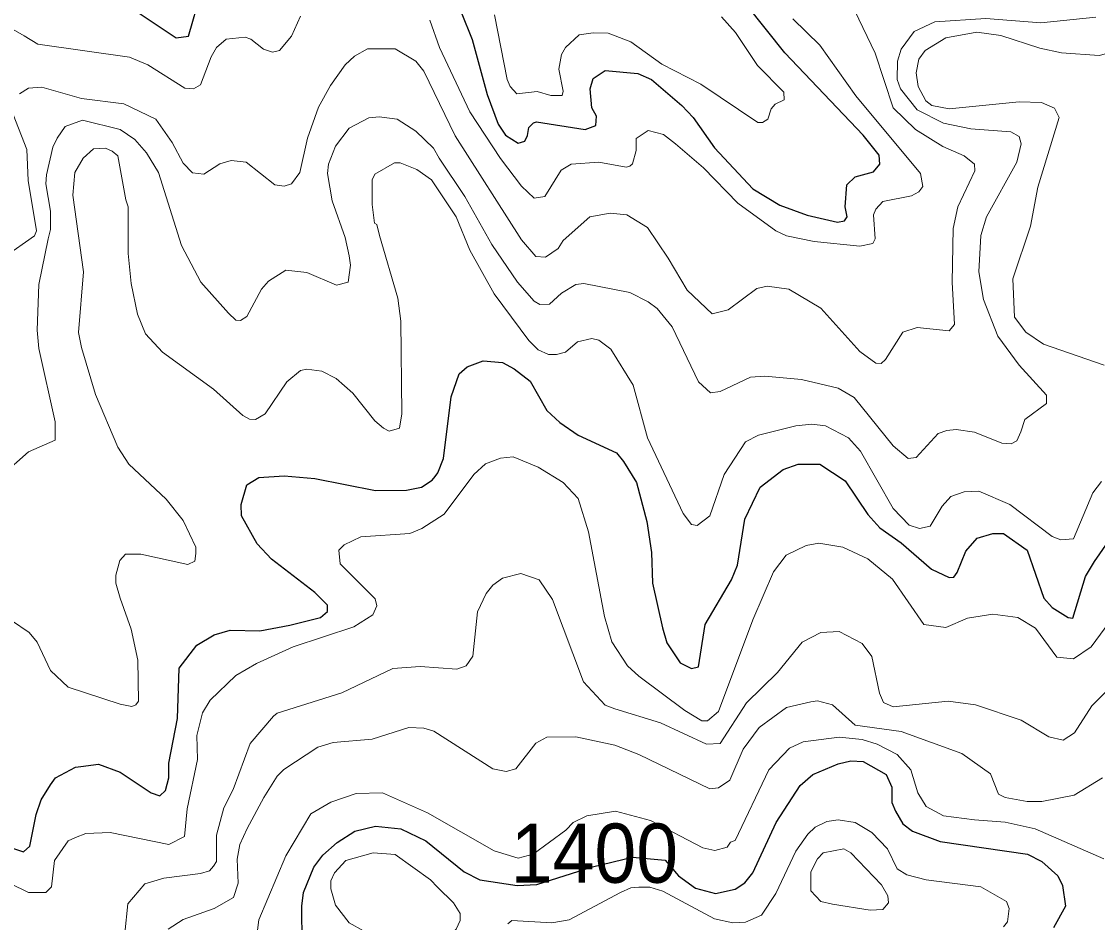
# Model space of a CAD drawing. Extents: x 423 to 448.8, y 7456.3 to 7484.
# Drawn here: x 429.359 to 430.813, y 7469.755 to 7470.972 of the extents above; entities that cross this region are included whole.
import ezdxf
from ezdxf.enums import TextEntityAlignment as Align

# ---------------------------------------------------------------- set-up
doc = ezdxf.new("R2010")
doc.units = 0
doc.header["$LTSCALE"] = 0.032
doc.layers.add('1', color=7, linetype='Continuous', lineweight=25)
doc.layers.add('2', color=7, linetype='Continuous', lineweight=13)
doc.layers.add('61', color=7, linetype='Continuous')

msp = doc.modelspace()

# ---------------------------------------------------------------- linework, layer by layer
at = {"layer": '1'}
for points in [[(429.938, 7471.0219), (429.9681, 7470.9477), (429.9882, 7470.8734), (430.003, 7470.8332), (430.013, 7470.8185), (430.03, 7470.8076), (430.0393, 7470.8103), (430.0428, 7470.8181), (430.0443, 7470.829), (430.0508, 7470.8352), (430.0548, 7470.8363), (430.1205, 7470.8262), (430.1352, 7470.8316), (430.136, 7470.844), (430.1298, 7470.8556), (430.1275, 7470.8812), (430.1313, 7470.895), (430.1476, 7470.9059), (430.1917, 7470.902), (430.2102, 7470.8935), (430.2512, 7470.8587), (430.2667, 7470.8425), (430.2953, 7470.8015), (430.3471, 7470.7458), (430.3835, 7470.7241), (430.4206, 7470.7102), (430.4616, 7470.7009), (430.4709, 7470.7025), (430.4748, 7470.7079), (430.4717, 7470.7218), (430.474, 7470.7512), (430.4856, 7470.762), (430.5103, 7470.769), (430.5188, 7470.7791), (430.518, 7470.7914), (430.4964, 7470.8185), (430.3904, 7470.9299), (430.3123, 7471.0281)], [(429.5017, 7470.9941), (429.5682, 7470.95), (429.5845, 7470.9523), (429.6015, 7471.0103)], [(429.3331, 7469.8594), (429.3617, 7469.8501), (429.3703, 7469.8578), (429.3788, 7469.9004), (429.3857, 7469.9205), (429.3981, 7469.9406), (429.405, 7469.9499), (429.4321, 7469.9646), (429.4391, 7469.9654), (429.463, 7469.9685), (429.4925, 7469.9576), (429.5342, 7469.9298), (429.5458, 7469.9259), (429.5536, 7469.9329), (429.5582, 7469.9499), (429.5582, 7469.97), (429.5698, 7470.0303), (429.5721, 7470.0984), (429.5961, 7470.1293), (429.6193, 7470.1433), (429.641, 7470.1494), (429.6812, 7470.1486), (429.7214, 7470.1564), (429.7632, 7470.1665), (429.7725, 7470.175), (429.7725, 7470.1835), (429.7554, 7470.2005), (429.6966, 7470.2454), (429.6773, 7470.2662), (429.6564, 7470.3041), (429.6557, 7470.3196), (429.6634, 7470.3459), (429.6796, 7470.3559), (429.7137, 7470.3583), (429.7555, 7470.3544), (429.8374, 7470.3382), (429.8792, 7470.3389), (429.8993, 7470.3428), (429.914, 7470.3521), (429.9179, 7470.3572), (429.9217, 7470.3621), (429.9294, 7470.3815), (429.9395, 7470.465), (429.9503, 7470.496), (429.9612, 7470.5053), (429.9828, 7470.5137), (430.0091, 7470.5114), (430.0246, 7470.5029), (430.0463, 7470.4859), (430.0687, 7470.4465), (430.0865, 7470.4302), (430.1112, 7470.4132), (430.163, 7470.3892), (430.1723, 7470.3776), (430.1901, 7470.349), (430.204, 7470.2964)], [(430.204, 7470.2964), (430.2102, 7470.2547), (430.2118, 7470.2129), (430.2249, 7470.1526), (430.2311, 7470.1324), (430.2489, 7470.1053), (430.2643, 7470.0976), (430.2737, 7470.0999), (430.2829, 7470.1572), (430.3185, 7470.2175), (430.3263, 7470.2376), (430.3363, 7470.2995), (430.3572, 7470.3428), (430.3881, 7470.3668), (430.4083, 7470.3738), (430.4376, 7470.3737), (430.4717, 7470.3513), (430.5026, 7470.3057), (430.5188, 7470.2879), (430.5475, 7470.2678), (430.5884, 7470.2322), (430.6124, 7470.2206), (430.6186, 7470.2214), (430.6233, 7470.2276), (430.6348, 7470.2562), (430.6503, 7470.274), (430.6712, 7470.2801), (430.6859, 7470.2801), (430.7176, 7470.2577), (430.7401, 7470.1928), (430.7516, 7470.1804), (430.7733, 7470.1665), (430.7795, 7470.1657), (430.7965, 7470.2222), (430.8089, 7470.2423), (430.8568, 7470.3119)], [(429.7384, 7469.7263), (429.7376, 7469.7767), (429.74, 7469.7952), (429.7539, 7469.8292), (429.7663, 7469.8455), (429.7856, 7469.8625), (429.8096, 7469.878), (429.8374, 7469.8849), (429.8715, 7469.8811), (429.9055, 7469.8648), (429.9573, 7469.823), (429.9782, 7469.8122), (430.0288, 7469.8047), (430.0555, 7469.8061), (430.1306, 7469.83), (430.1847, 7469.843), (430.2287, 7469.8387), (430.2467, 7469.8177), (430.2695, 7469.8011), (430.2968, 7469.7936), (430.3232, 7469.7998), (430.3363, 7469.8084), (430.3471, 7469.8215), (430.3788, 7469.8896), (430.4113, 7469.9398), (430.4284, 7469.9545), (430.4624, 7469.9692), (430.4794, 7469.9731), (430.4964, 7469.9723), (430.5273, 7469.9545), (430.5351, 7469.9375), (430.5351, 7469.9166), (430.5397, 7469.905), (430.5498, 7469.888), (430.5629, 7469.878), (430.6001, 7469.864), (430.7183, 7469.847), (430.7377, 7469.8369), (430.7594, 7469.8176), (430.7656, 7469.8045), (430.7694, 7469.7766), (430.7532, 7469.7473)]]:
    msp.add_lwpolyline(points, dxfattribs=at)
at = {"layer": '2'}
for points in [[(429.7361, 7470.9794), (429.7237, 7470.9523), (429.7075, 7470.9329), (429.6982, 7470.9306), (429.6858, 7470.9345), (429.6688, 7470.9484), (429.6611, 7470.9507), (429.6355, 7470.9484), (429.6224, 7470.9368), (429.6154, 7470.9245), (429.6008, 7470.8865), (429.5915, 7470.8811), (429.5798, 7470.8819), (429.5296, 7470.9136), (429.5049, 7470.9237), (429.3811, 7470.9414), (429.3625, 7470.9525), (429.3293, 7470.9716), (429.2991, 7470.9964)], [(429.3687, 7470.8819), (429.3865, 7470.8834), (429.4399, 7470.868), (429.4971, 7470.861), (429.5404, 7470.8401), (429.5628, 7470.8084), (429.5775, 7470.7806), (429.5899, 7470.7674), (429.6054, 7470.7659), (429.6271, 7470.7798), (429.6425, 7470.7844), (429.6626, 7470.7821), (429.7013, 7470.7512), (429.7137, 7470.7497), (429.7237, 7470.7528), (429.7353, 7470.7682), (429.7454, 7470.8146), (429.7601, 7470.8564), (429.7763, 7470.8858), (429.7964, 7470.9136), (429.8088, 7470.9252), (429.8266, 7470.9353), (429.8637, 7470.9353), (429.8916, 7470.9183), (429.9024, 7470.9051), (429.9449, 7470.8177), (430.0346, 7470.677), (430.054, 7470.6545), (430.0671, 7470.6538), (430.0841, 7470.6653), (430.0911, 7470.6762), (430.1267, 7470.7079), (430.1546, 7470.7133), (430.177, 7470.711), (430.2048, 7470.6939), (430.2326, 7470.6522), (430.2582, 7470.6089), (430.2922, 7470.5772), (430.3138, 7470.5826), (430.3526, 7470.6112), (430.3665, 7470.6143), (430.3959, 7470.6104), (430.4392, 7470.5849), (430.4917, 7470.5261), (430.5134, 7470.5106), (430.5204, 7470.5099), (430.5266, 7470.5153), (430.5498, 7470.5524), (430.5691, 7470.5586), (430.6124, 7470.5539), (430.6194, 7470.5625), (430.6163, 7470.6197), (430.6178, 7470.6924), (430.624, 7470.7218), (430.6472, 7470.7705), (430.6465, 7470.7791), (430.6325, 7470.7906), (430.6039, 7470.803), (430.5668, 7470.8262), (430.5366, 7470.8556), (430.5126, 7470.9291), (430.4848, 7470.9863)], [(430.6124, 7470.8541), (430.5892, 7470.8587), (430.5807, 7470.8649), (430.5707, 7470.8842), (430.5676, 7470.9028), (430.5714, 7470.9214), (430.5799, 7470.933), (430.6078, 7470.95), (430.6496, 7470.9577), (430.6821, 7470.9531), (430.7347, 7470.936), (430.764, 7470.9298), (430.8151, 7470.926), (430.8561, 7470.9368), (430.9009, 7470.9623), (430.9419, 7470.9917)], [(429.4012, 7470.8023), (429.4074, 7470.8146), (429.4182, 7470.8301), (429.4414, 7470.8386), (429.4925, 7470.8262), (429.5121, 7470.8124), (429.5281, 7470.7945), (429.5443, 7470.7682), (429.5752, 7470.6692), (429.6015, 7470.6197), (429.6386, 7470.578), (429.6487, 7470.5687), (429.6549, 7470.5679), (429.6634, 7470.5733), (429.6835, 7470.6104), (429.6928, 7470.6212), (429.716, 7470.6359), (429.7446, 7470.6328), (429.7848, 7470.6158), (429.8003, 7470.6197), (429.8034, 7470.6429), (429.8019, 7470.6553), (429.7964, 7470.6801), (429.7786, 7470.7296), (429.7725, 7470.7667), (429.774, 7470.7791), (429.7833, 7470.8038), (429.8018, 7470.8278), (429.8282, 7470.8417), (429.8421, 7470.8432), (429.8668, 7470.8401), (429.8916, 7470.8239), (429.9155, 7470.8007), (429.9233, 7470.7875), (429.9581, 7470.7357), (429.9944, 7470.6708), (430.0292, 7470.6197), (430.0517, 7470.5942), (430.0594, 7470.5895), (430.0726, 7470.5903), (430.0888, 7470.605), (430.1081, 7470.6166), (430.119, 7470.6182), (430.1809, 7470.6058), (430.2056, 7470.5934), (430.218, 7470.5841), (430.2381, 7470.5594), (430.2736, 7470.4851), (430.2899, 7470.4704), (430.3031, 7470.472), (430.344, 7470.4913), (430.3634, 7470.4928), (430.4129, 7470.4882), (430.4624, 7470.4766), (430.484, 7470.4642), (430.5366, 7470.3985), (430.5568, 7470.3815), (430.5676, 7470.383), (430.5977, 7470.4155), (430.6094, 7470.4194), (430.6217, 7470.4209), (430.6465, 7470.4171), (430.6836, 7470.4023), (430.696, 7470.4016), (430.7037, 7470.4054), (430.7091, 7470.4178), (430.7145, 7470.4341), (430.7439, 7470.4557), (430.7439, 7470.4673), (430.7068, 7470.5075), (430.6782, 7470.547), (430.6588, 7470.5965), (430.6527, 7470.6336), (430.655, 7470.6831), (430.6627, 7470.7079), (430.7037, 7470.7822), (430.7099, 7470.8069), (430.7068, 7470.8169), (430.6959, 7470.8231), (430.6418, 7470.827), (430.6047, 7470.8347), (430.5691, 7470.8525), (430.5467, 7470.8812), (430.542, 7470.8935), (430.5428, 7470.9183), (430.5474, 7470.9345), (430.5652, 7470.9585), (430.5931, 7470.9716), (430.6619, 7470.9763), (430.7362, 7470.9701), (430.8105, 7470.9778)], [(430.4013, 7470.9755), (430.4376, 7470.9399), (430.4863, 7470.8718), (430.5738, 7470.7667), (430.5769, 7470.7489), (430.5714, 7470.7419), (430.5614, 7470.7365), (430.5227, 7470.7288), (430.5134, 7470.7187), (430.5103, 7470.7109), (430.5126, 7470.6785), (430.5095, 7470.6723), (430.4918, 7470.6684), (430.4299, 7470.6746), (430.3928, 7470.6823), (430.3781, 7470.6893), (430.327, 7470.7264), (430.2806, 7470.7744), (430.2427, 7470.8069), (430.2265, 7470.8193), (430.2056, 7470.8247), (430.1893, 7470.8138), (430.1893, 7470.7976), (430.1847, 7470.7798), (430.1808, 7470.7767), (430.1762, 7470.7752), (430.1391, 7470.7821), (430.1019, 7470.7791), (430.088, 7470.7713), (430.0663, 7470.7357), (430.0517, 7470.7334), (430.0346, 7470.7496), (430.006, 7470.7868), (429.965, 7470.8502), (429.924, 7470.9368), (429.9109, 7470.974)], [(430.3046, 7470.9786), (430.3239, 7470.957), (430.3533, 7470.9128), (430.3889, 7470.8765), (430.3897, 7470.8664), (430.3773, 7470.8603), (430.3719, 7470.8541), (430.3672, 7470.8401), (430.3603, 7470.8355), (430.3541, 7470.8355), (430.2768, 7470.8873), (430.2242, 7470.9144), (430.1824, 7470.9445), (430.1515, 7470.9562), (430.1314, 7470.9569), (430.1127, 7470.9539), (430.0942, 7470.9368), (430.0888, 7470.9276), (430.0849, 7470.9075), (430.0911, 7470.8781), (430.0895, 7470.8719), (430.0741, 7470.8719), (430.0556, 7470.8773), (430.0285, 7470.8742), (430.0192, 7470.8842), (430.0153, 7470.8935), (429.9983, 7470.9809)], [(429.3563, 7470.8742), (429.3687, 7470.8819)], [(430.822, 7470.5075), (430.74, 7470.5362), (430.7161, 7470.5524), (430.7006, 7470.5725), (430.6983, 7470.6244), (430.7223, 7470.6955), (430.7323, 7470.7481), (430.7609, 7470.8425), (430.7548, 7470.8548), (430.737, 7470.8626), (430.7068, 7470.8633), (430.6124, 7470.8541)], [(429.3354, 7470.6537), (429.3765, 7470.6823), (429.3795, 7470.6893), (429.3679, 7470.7574), (429.3664, 7470.7992), (429.3478, 7470.8463)], [(429.3331, 7470.359), (429.3687, 7470.3907), (429.4043, 7470.4062), (429.4043, 7470.431), (429.3826, 7470.53), (429.3803, 7470.5548), (429.3826, 7470.6166), (429.395, 7470.6785), (429.3981, 7470.6909), (429.3981, 7470.7156), (429.3919, 7470.7528), (429.3927, 7470.7651), (429.4012, 7470.8023)], [(429.4313, 7470.7682), (429.4422, 7470.7875), (429.4561, 7470.7999), (429.4723, 7470.8007), (429.4816, 7470.7968), (429.4893, 7470.7906), (429.5002, 7470.7311), (429.5033, 7470.7218), (429.5033, 7470.6584), (429.5071, 7470.6182), (429.5157, 7470.5764), (429.5265, 7470.5501), (429.5497, 7470.5253), (429.6185, 7470.4751), (429.658, 7470.4395), (429.6673, 7470.4348), (429.675, 7470.4341), (429.6881, 7470.4418), (429.7175, 7470.4851), (429.7361, 7470.5006), (429.7446, 7470.5021), (429.7647, 7470.4998), (429.784, 7470.4897), (429.8065, 7470.4697), (429.8366, 7470.4325), (429.8483, 7470.4225), (429.856, 7470.4186), (429.8699, 7470.4225), (429.873, 7470.4418), (429.8715, 7470.5671), (429.8676, 7470.5981), (429.8428, 7470.6831), (429.839, 7470.6978), (429.8359, 7470.6994), (429.8328, 7470.7249), (429.8328, 7470.7581), (429.8366, 7470.7659), (429.8629, 7470.7813), (429.8707, 7470.7813), (429.8931, 7470.7721), (429.9132, 7470.7581), (429.9465, 7470.7079), (429.965, 7470.663), (429.9975, 7470.6043), (430.0447, 7470.5408), (430.0571, 7470.5284), (430.071, 7470.5222), (430.0819, 7470.5222), (430.0942, 7470.5253), (430.1104, 7470.5393), (430.1298, 7470.5439), (430.1391, 7470.5416), (430.1553, 7470.5292), (430.1855, 7470.4805), (430.2048, 7470.4093), (430.2528, 7470.3072), (430.2644, 7470.2925), (430.2721, 7470.291), (430.2891, 7470.3041), (430.3084, 7470.3598), (430.3371, 7470.4039), (430.3549, 7470.4132), (430.4052, 7470.4256), (430.4268, 7470.4279), (430.4454, 7470.4256), (430.4763, 7470.4093), (430.4925, 7470.3915), (430.5366, 7470.3142), (430.5583, 7470.2917), (430.5722, 7470.2871), (430.5869, 7470.2902), (430.6031, 7470.3173), (430.6147, 7470.3304), (430.6326, 7470.3366), (430.6527, 7470.3374), (430.6944, 7470.3196), (430.7516, 7470.2763), (430.7632, 7470.2716), (430.7803, 7470.2732), (430.8066, 7470.3351), (430.8182, 7470.3505)], [(429.3455, 7470.1626), (429.3695, 7470.1463), (429.3803, 7470.1332), (429.3981, 7470.0953), (429.4221, 7470.0728), (429.4925, 7470.0497), (429.5079, 7470.0466), (429.5133, 7470.0489), (429.5172, 7470.0535), (429.5164, 7470.1092), (429.5071, 7470.151), (429.4925, 7470.1928), (429.4863, 7470.2129), (429.4863, 7470.2237), (429.4917, 7470.2438), (429.4994, 7470.2523), (429.5203, 7470.2523), (429.5837, 7470.2384), (429.593, 7470.243), (429.5946, 7470.2531), (429.5946, 7470.2616), (429.5775, 7470.298), (429.5543, 7470.3266), (429.504, 7470.3737), (429.4894, 7470.397), (429.4592, 7470.4681), (429.4399, 7470.5316), (429.436, 7470.5517), (429.443, 7470.6336), (429.4282, 7470.7373), (429.4313, 7470.7682)], [(429.7949, 7470.2647), (429.8173, 7470.2755), (429.8838, 7470.2801), (429.9001, 7470.2871), (429.9302, 7470.3065), (429.9704, 7470.3598), (429.9859, 7470.3745), (430.0061, 7470.3822), (430.0231, 7470.3838), (430.0571, 7470.3699), (430.0911, 7470.349), (430.1112, 7470.3273), (430.1252, 7470.2825), (430.1468, 7470.168), (430.1568, 7470.134), (430.1777, 7470.1015), (430.1932, 7470.0876), (430.2551, 7470.0411), (430.2783, 7470.0272), (430.286, 7470.0272), (430.3007, 7470.0396), (430.3471, 7470.1634), (430.375, 7470.2284), (430.392, 7470.2508), (430.4191, 7470.2639), (430.4361, 7470.267), (430.4686, 7470.2616), (430.5026, 7470.2461), (430.5358, 7470.2183), (430.5784, 7470.1571), (430.6078, 7470.1533), (430.6372, 7470.1657), (430.6712, 7470.1711), (430.7053, 7470.1665), (430.7292, 7470.1525), (430.7578, 7470.1131), (430.7803, 7470.1107), (430.8043, 7470.127), (430.8584, 7470.2005)], [(429.3192, 7469.8192), (429.3687, 7469.7952), (429.3919, 7469.7952), (429.3997, 7469.8029), (429.4035, 7469.8385), (429.4221, 7469.8648), (429.4321, 7469.8695), (429.4461, 7469.8749), (429.4786, 7469.8764), (429.5582, 7469.8602), (429.5791, 7469.871), (429.583, 7469.9081), (429.5969, 7469.9747), (429.5961, 7470.0071), (429.6038, 7470.0381), (429.6139, 7470.0551), (429.6487, 7470.0883), (429.6766, 7470.1046), (429.7261, 7470.127), (429.808, 7470.1541), (429.8336, 7470.1703), (429.839, 7470.1827), (429.8367, 7470.192), (429.7894, 7470.2392), (429.7879, 7470.2577), (429.7949, 7470.2647)], [(429.4987, 7469.7403), (429.5025, 7469.7797), (429.5257, 7469.8068), (429.5513, 7469.8145), (429.6008, 7469.8207), (429.6131, 7469.8246), (429.6185, 7469.8307), (429.6224, 7469.8369), (429.6224, 7469.8726), (429.6324, 7469.9097), (429.6448, 7469.9344), (429.668, 7469.9963), (429.6997, 7470.0334), (429.7044, 7470.0373), (429.7918, 7470.0651), (429.8606, 7470.0976), (429.8978, 7470.1007), (429.9473, 7470.0968), (429.9596, 7470.1015), (429.9689, 7470.1146), (429.9751, 7470.1742), (429.9867, 7470.199), (429.996, 7470.2105), (430.0091, 7470.2198), (430.0339, 7470.226), (430.0586, 7470.2175), (430.0764, 7470.1912), (430.1182, 7470.0798), (430.1476, 7470.0481), (430.1607, 7470.0435), (430.2226, 7470.0242), (430.2845, 7469.9955), (430.303, 7469.9963), (430.3386, 7470.0512), (430.3804, 7470.0922), (430.4136, 7470.1332), (430.4392, 7470.1464), (430.4639, 7470.1479), (430.4949, 7470.1317), (430.508, 7470.1139), (430.5181, 7470.0644), (430.5235, 7470.052), (430.5366, 7470.0458), (430.6109, 7470.0535), (430.648, 7470.0489), (430.7099, 7470.028), (430.747, 7470.0056), (430.7663, 7470.001), (430.7818, 7470.011), (430.805, 7470.0474), (430.8236, 7470.0659)], [(429.5574, 7469.7457), (429.5776, 7469.7588), (429.6193, 7469.7735), (429.6456, 7469.7882), (429.6518, 7469.8076), (429.6503, 7469.8401), (429.6541, 7469.8602), (429.6641, 7469.8818), (429.6866, 7469.9236), (429.7044, 7469.9522), (429.7136, 7469.9615), (429.7593, 7469.9917), (429.7802, 7469.9979), (429.8328, 7470.0025), (429.8823, 7470.0179), (429.9024, 7470.0172), (429.9163, 7470.0133), (429.996, 7469.9623), (430.0137, 7469.9584), (430.0269, 7469.9623), (430.054, 7469.9971), (430.0687, 7470.0048), (430.1082, 7470.0056), (430.1607, 7469.994), (430.1932, 7469.9816), (430.2891, 7469.9352), (430.3007, 7469.9367), (430.3162, 7469.9468), (430.334, 7469.9886), (430.3557, 7470.0179), (430.3928, 7470.045), (430.4253, 7470.0527), (430.4346, 7470.0543), (430.4547, 7470.0489), (430.4856, 7470.0211), (430.5475, 7470.0125), (430.6295, 7469.9831), (430.6681, 7469.9553), (430.6789, 7469.9282), (430.6882, 7469.9236), (430.7176, 7469.9182), (430.7377, 7469.9182), (430.7811, 7469.9267), (430.8197, 7469.9499)], [(429.7771, 7469.9174), (429.8111, 7469.929), (429.8467, 7469.9298), (429.9078, 7469.9027), (429.9975, 7469.8516), (430.03, 7469.8416), (430.0503, 7469.8469), (430.0946, 7469.8792), (430.1043, 7469.8896), (430.1228, 7469.8989), (430.1615, 7469.905), (430.2088, 7469.8923), (430.2794, 7469.8556), (430.2959, 7469.8518), (430.3123, 7469.8563), (430.317, 7469.8632), (430.3232, 7469.8656), (430.3688, 7469.9607), (430.3966, 7469.9901), (430.4152, 7469.9986), (430.4639, 7470.0048), (430.4949, 7470.0017), (430.515, 7469.9955), (430.542, 7469.9816), (430.5606, 7469.9607), (430.5699, 7469.9298), (430.5815, 7469.9112), (430.6047, 7469.8988), (430.6465, 7469.8934), (430.6882, 7469.8903), (430.7285, 7469.881), (430.8213, 7469.8408)], [(429.6766, 7469.7333), (429.6796, 7469.7581), (429.716, 7469.8447), (429.75, 7469.9012), (429.7771, 7469.9174)], [(430.0161, 7469.7526), (430.0215, 7469.7573), (430.0757, 7469.7542), (430.0989, 7469.758), (430.1685, 7469.7952), (430.1824, 7469.8014), (430.1932, 7469.8021), (430.2079, 7469.8021), (430.2257, 7469.7967), (430.2953, 7469.7596), (430.3201, 7469.7542), (430.3371, 7469.755), (430.3587, 7469.7643), (430.3781, 7469.7937), (430.4051, 7469.8509), (430.4214, 7469.8741), (430.4315, 7469.8834), (430.4469, 7469.8911), (430.4624, 7469.8934), (430.4856, 7469.8895), (430.508, 7469.8764), (430.5289, 7469.854), (430.542, 7469.8269), (430.5552, 7469.8192), (430.5815, 7469.8122), (430.655, 7469.8029), (430.6898, 7469.7828), (430.6936, 7469.7736), (430.6913, 7469.7557), (430.6859, 7469.7488)]]:
    msp.add_lwpolyline(points, dxfattribs=at)
for points in [[(429.9213, 7469.8021), (429.9117, 7469.8122), (429.8637, 7469.8463), (429.8343, 7469.8486), (429.7972, 7469.8385), (429.7817, 7469.8215), (429.7771, 7469.8107), (429.7771, 7469.7999), (429.7833, 7469.7782), (429.8018, 7469.7542), (429.8405, 7469.7325), (429.8838, 7469.7263), (429.9179, 7469.7302), (429.9387, 7469.7379), (429.9465, 7469.7457), (429.9519, 7469.7573), (429.9519, 7469.7666), (429.9426, 7469.7813)], [(430.4546, 7469.7793), (430.5057, 7469.7712), (430.5227, 7469.772), (430.5305, 7469.7812), (430.5297, 7469.7906), (430.5212, 7469.8053), (430.4794, 7469.8486), (430.4701, 7469.854), (430.4422, 7469.8486), (430.4346, 7469.8408), (430.4253, 7469.823), (430.4253, 7469.7975), (430.4391, 7469.7828)]]:
    msp.add_lwpolyline(points, close=True, dxfattribs=at)

# ---------------------------------------------------------------- texts
at = {"layer": '61', "width": 0.95}
msp.add_text('1400', height=0.08, dxfattribs=at).set_placement((430.1331, 7469.8083), align=Align.CENTER)

doc.saveas('drawing.dxf')
